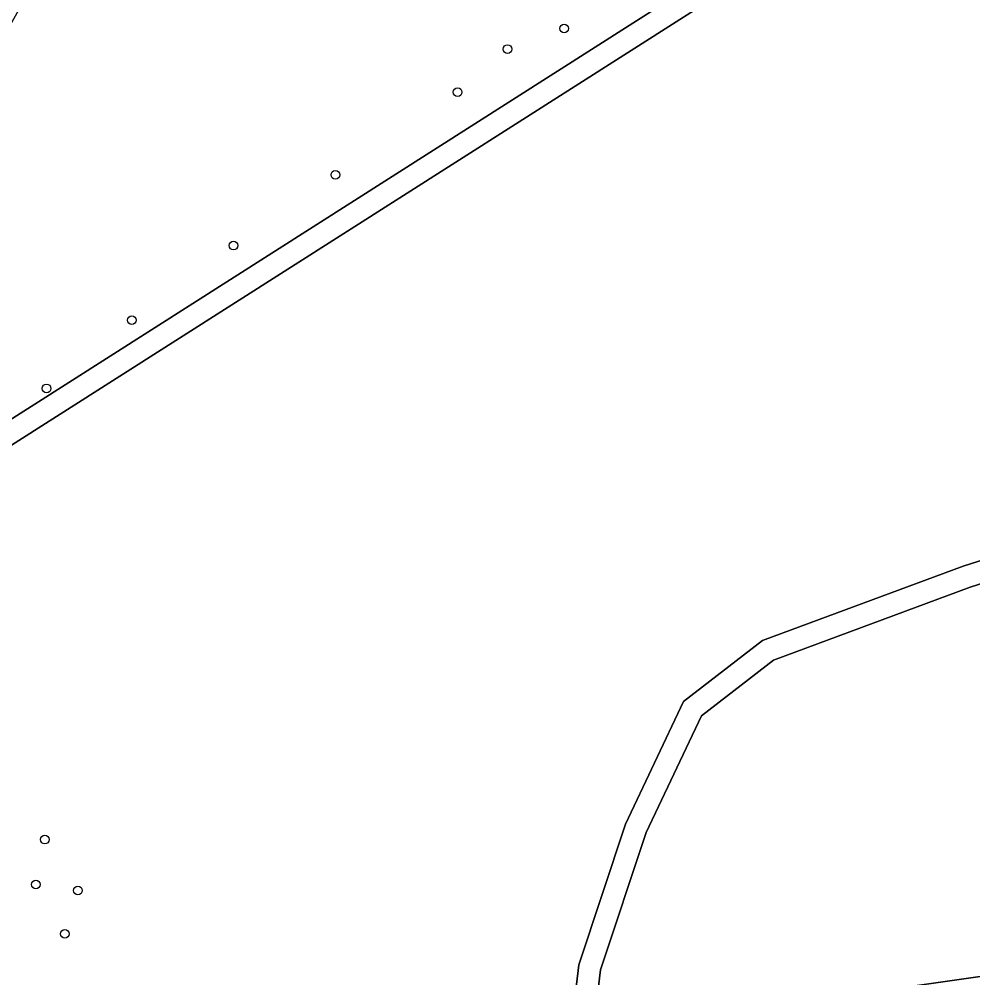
# Model space of a CAD drawing. Extents: x 162184 to 163154, y 385507 to 386516.
# Drawn here: x 162694.8 to 162802.1, y 385627.5 to 385735.4 of the extents above; entities that cross this region are included whole.
import ezdxf

# ---------------------------------------------------------------- set-up
doc = ezdxf.new("R2010")
doc.units = 0
for name, color, linetype in [('IMGEO_Boom', 7, 'Continuous'), ('IMGEO_Grasland_overig', 7, 'Continuous'), ('IMGEO_Loofbos', 7, 'Continuous')]:
    doc.layers.add(name, color=color, linetype=linetype)

msp = doc.modelspace()

# ---------------------------------------------------------------- linework, layer by layer
at = {"layer": 'IMGEO_Boom'}
for centre in [(162756.12, 385734.32), (162749.75, 385732.01), (162744.13, 385727.15), (162730.36, 385717.86), (162718.89, 385709.88), (162707.45, 385701.49), (162697.85, 385693.81), (162697.66, 385643.02), (162696.64, 385637.97), (162701.38, 385637.29), (162699.91, 385632.42)]:
    msp.add_circle(centre, 0.489, dxfattribs=at)
at = {"layer": 'IMGEO_Grasland_overig'}
for points in [[(162800.26, 385758.14), (162691.41, 385688.82), (162680.31, 385675.75), (162680.26, 385675.27), (162679.96, 385672.41), (162678.29, 385656.09), (162678.24, 385650.96), (162678.89, 385643.73), (162680.14, 385637.61), (162682.05, 385631.54), (162684.3, 385626.24)], [(162686.57, 385627.31), (162684.39, 385632.41), (162682.57, 385638.23), (162681.37, 385644.1), (162680.74, 385651.06), (162680.79, 385655.95), (162682.72, 385674.72), (162693.07, 385686.91), (162801.49, 385755.96)], [(162836.97, 385685.2), (162801.04, 385673.8), (162778.46, 385665.44), (162769.57, 385658.56), (162763.04, 385644.76), (162757.76, 385628.91), (162755.17, 385607.14)], [(162816.06, 385629.48), (162788.82, 385625.59), (162779.23, 385623.68), (162762.75, 385613.08), (162757.94, 385609.32), (162760.21, 385628.36), (162765.37, 385643.83), (162771.57, 385656.95), (162779.68, 385663.23), (162801.85, 385671.43), (162837.8, 385682.84)]]:
    msp.add_lwpolyline(points, dxfattribs=at)
at = {"layer": 'IMGEO_Loofbos'}
msp.add_lwpolyline([(162809.99, 385828.99), (162795.03, 385827.94), (162779.57, 385829.9), (162753.48, 385834.13), (162750.36, 385834.43), (162702.28, 385750), (162682.87, 385715.25), (162657.1, 385669.13), (162662.75, 385667.54), (162680.26, 385675.27), (162680.31, 385675.75), (162691.41, 385688.82), (162800.26, 385758.14), (162828.89, 385772.36), (162860.05, 385787.83), (162855.6, 385800.04), (162848.11, 385792.27), (162841.95, 385787.56), (162831.49, 385800.78), (162824.83, 385803.51), (162817.63, 385812.08), (162811.98, 385820.47)], close=True, dxfattribs=at)
for points in [[(162801.49, 385755.96), (162693.07, 385686.91), (162682.72, 385674.72), (162680.79, 385655.95), (162680.74, 385651.06), (162681.37, 385644.1), (162682.57, 385638.23), (162684.39, 385632.41), (162686.57, 385627.31)], [(162755.17, 385607.14), (162757.76, 385628.91), (162763.04, 385644.76), (162769.57, 385658.56), (162778.46, 385665.44), (162801.04, 385673.8), (162836.97, 385685.2)], [(162837.8, 385682.84), (162801.85, 385671.43), (162779.68, 385663.23), (162771.57, 385656.95), (162765.37, 385643.83), (162760.21, 385628.36), (162757.94, 385609.32), (162762.75, 385613.08), (162779.23, 385623.68), (162788.82, 385625.59), (162816.06, 385629.48)]]:
    msp.add_lwpolyline(points, dxfattribs=at)

doc.saveas('drawing.dxf')
